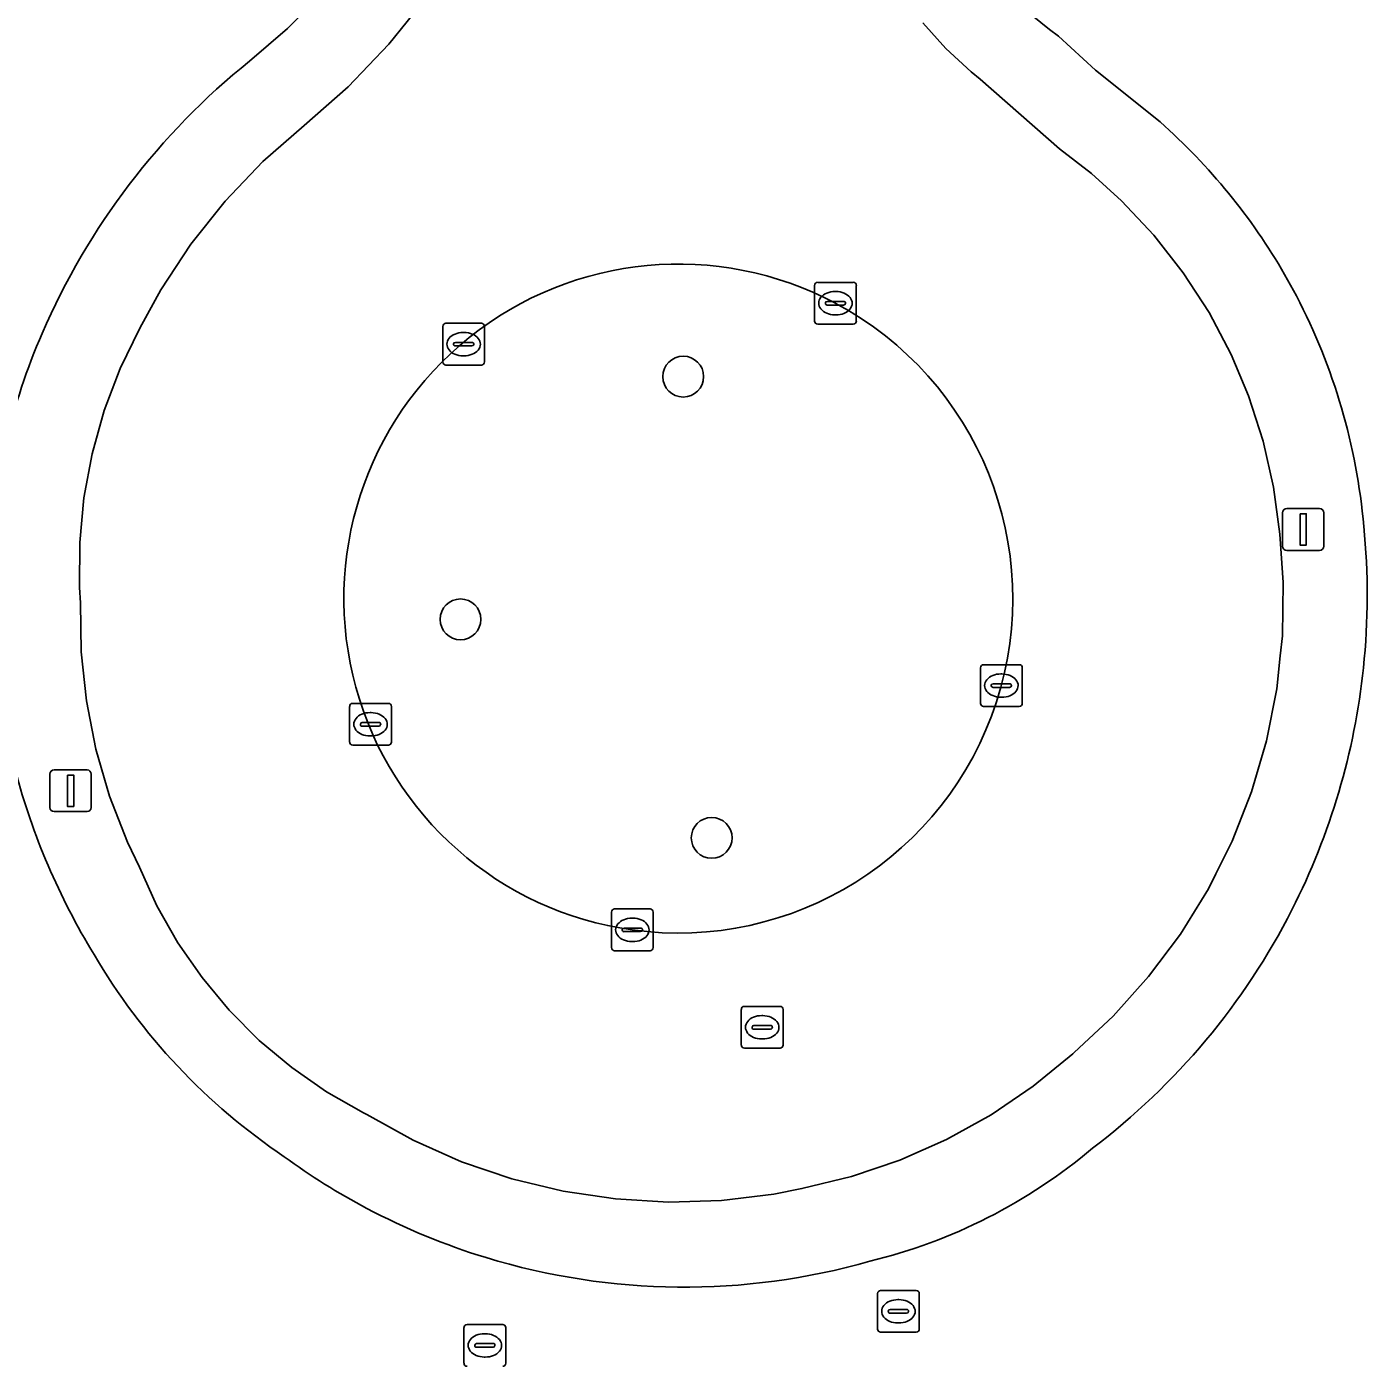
# Model space of a CAD drawing. Extents: x 157793 to 159380, y 380877 to 382313.
# Drawn here: x 158144.88 to 158176.99, y 381022.98 to 381055 of the extents above; entities that cross this region are included whole.
import ezdxf

# ---------------------------------------------------------------- set-up
doc = ezdxf.new("R2010")
doc.units = 0
for name, color, linetype in [('IMGEO_Boom', 7, 'Continuous'), ('IMGEO_Erf', 7, 'Continuous'), ('IMGEO_Groenvoorziening', 7, 'Continuous'), ('IMGEO_Kolk', 7, 'Continuous'), ('IMGEO_Lichtmast', 7, 'Continuous'), ('IMGEO_Rijbaan_lokaal_gesloten', 7, 'Continuous'), ('IMGEO_Rioolput', 7, 'Continuous'), ('IMGEO_Voetpad_open', 7, 'Continuous')]:
    doc.layers.add(name, color=color, linetype=linetype)

msp = doc.modelspace()

# ---------------------------------------------------------------- linework, layer by layer
at = {"layer": 'IMGEO_Boom'}
for centre in [(158160.604, 381046.62), (158155.268, 381040.805), (158161.286, 381035.57)]:
    msp.add_circle(centre, 0.489, dxfattribs=at)
at = {"layer": 'IMGEO_Erf'}
for points in [[(158150.213, 381054.177), (158151.122, 381054.959), (158151.977, 381055.822), (158149.076, 381091.874), (158147.913, 381107.409)], [(158169.592, 381054.779), (158170.481, 381053.965), (158172.029, 381052.721)], [(158175.013, 381049.063), (158175.155, 381048.808), (158175.294, 381048.553)]]:
    msp.add_lwpolyline(points, dxfattribs=at)
for centre, radius, start, end in [((158174.4, 381061.499), 8.263, 176.4265, 234.4197), ((158160.858, 381040.919), 17.003, 128.7616, 156.657), ((158162.35, 381041.779), 14.609, 29.9077, 48.5037), ((158162.336, 381041.768), 14.627, 4.9608, 27.6362), ((158158.064, 381042.006), 14.007, 156.2108, 178.7883), ((158160.351, 381041.373), 16.64, 354.0371, 5.7262), ((158160.37, 381041.379), 16.622, 333.0603, 354.0098), ((158160.757, 381041.494), 16.721, 194.9638, 211.4145), ((158160.383, 381041.375), 16.608, 307.1501, 333.0515), ((158159.357, 381040.316), 14.915, 210.359, 236.1327), ((158161.989, 381038.119), 13.061, 283.6614, 310.162), ((158160.66, 381041.107), 16.311, 233.878, 242.08), ((158160.635, 381041.072), 16.268, 242.1014, 253.0012), ((158160.626, 381041.055), 16.249, 253.0153, 285.8881)]:
    msp.add_arc(centre, radius, start, end, dxfattribs=at)
at = {"layer": 'IMGEO_Groenvoorziening'}
for centre, start, end in [((158160.488, 381041.302), 62.0147, 262.0636), ((158160.485, 381041.303), 262.0791, 61.9992)]:
    msp.add_arc(centre, 8.014, start, end, dxfattribs=at)
at = {"layer": 'IMGEO_Kolk'}
for p, q in [((158163.75, 381047.952), (158163.75, 381048.804)), ((158163.825, 381048.878), (158164.677, 381048.878)), ((158164.238, 381048.658), (158164.263, 381048.658)), ((158164.751, 381048.804), (158164.751, 381047.952)), ((158164.009, 381048.372), (158164.009, 381048.384)), ((158164.447, 381048.335), (158164.049, 381048.335)), ((158164.052, 381048.421), (158164.45, 381048.421)), ((158164.493, 381048.384), (158164.493, 381048.372)), ((158164.261, 381048.098), (158164.236, 381048.098)), ((158154.842, 381046.971), (158154.842, 381047.823)), ((158154.917, 381047.897), (158155.769, 381047.897)), ((158155.33, 381047.677), (158155.355, 381047.677)), ((158155.843, 381047.823), (158155.843, 381046.971)), ((158164.677, 381047.878), (158163.825, 381047.878)), ((158155.101, 381047.391), (158155.101, 381047.403)), ((158155.539, 381047.354), (158155.141, 381047.354)), ((158155.144, 381047.44), (158155.542, 381047.44)), ((158155.585, 381047.403), (158155.585, 381047.391)), ((158155.353, 381047.117), (158155.328, 381047.117)), ((158155.769, 381046.897), (158154.917, 381046.897)), ((158167.726, 381038.792), (158167.726, 381039.644)), ((158167.801, 381039.718), (158168.653, 381039.718)), ((158168.727, 381039.644), (158168.727, 381038.792)), ((158168.214, 381039.498), (158168.239, 381039.498)), ((158167.985, 381039.212), (158167.985, 381039.224)), ((158168.423, 381039.175), (158168.025, 381039.175)), ((158168.028, 381039.261), (158168.426, 381039.261)), ((158168.469, 381039.224), (158168.469, 381039.212)), ((158152.612, 381037.865), (158152.612, 381038.717)), ((158152.687, 381038.791), (158153.539, 381038.791)), ((158153.613, 381038.717), (158153.613, 381037.865)), ((158168.653, 381038.718), (158167.801, 381038.718)), ((158168.237, 381038.938), (158168.212, 381038.938)), ((158152.914, 381038.334), (158153.312, 381038.334)), ((158153.1, 381038.571), (158153.125, 381038.571)), ((158152.871, 381038.285), (158152.871, 381038.297)), ((158153.309, 381038.248), (158152.911, 381038.248)), ((158153.123, 381038.011), (158153.098, 381038.011)), ((158153.355, 381038.297), (158153.355, 381038.285)), ((158153.539, 381037.791), (158152.687, 381037.791)), ((158158.959, 381033.866), (158159.811, 381033.866)), ((158158.884, 381032.94), (158158.884, 381033.792)), ((158159.372, 381033.646), (158159.397, 381033.646)), ((158159.885, 381033.792), (158159.885, 381032.94)), ((158159.143, 381033.36), (158159.143, 381033.372)), ((158159.581, 381033.323), (158159.183, 381033.323)), ((158159.186, 381033.409), (158159.584, 381033.409)), ((158159.627, 381033.372), (158159.627, 381033.36)), ((158159.811, 381032.866), (158158.959, 381032.866)), ((158159.395, 381033.086), (158159.37, 381033.086)), ((158165.259, 381023.802), (158165.259, 381024.654)), ((158165.334, 381024.728), (158166.186, 381024.728)), ((158165.747, 381024.508), (158165.772, 381024.508)), ((158166.26, 381024.654), (158166.26, 381023.802)), ((158165.518, 381024.222), (158165.518, 381024.234)), ((158165.561, 381024.271), (158165.959, 381024.271)), ((158166.002, 381024.234), (158166.002, 381024.222)), ((158155.426, 381023.911), (158156.278, 381023.911)), ((158165.956, 381024.185), (158165.558, 381024.185)), ((158165.77, 381023.948), (158165.745, 381023.948)), ((158155.351, 381022.985), (158155.351, 381023.837)), ((158155.839, 381023.691), (158155.864, 381023.691)), ((158156.352, 381023.837), (158156.352, 381022.985)), ((158166.186, 381023.728), (158165.334, 381023.728)), ((158155.61, 381023.405), (158155.61, 381023.417)), ((158156.048, 381023.368), (158155.65, 381023.368)), ((158155.653, 381023.454), (158156.051, 381023.454)), ((158156.094, 381023.417), (158156.094, 381023.405)), ((158155.862, 381023.131), (158155.837, 381023.131))]:
    msp.add_line(p, q, dxfattribs=at)
for points in [[(158163.75, 381047.952), (158163.75, 381048.804)], [(158163.825, 381048.878), (158164.677, 381048.878)], [(158164.751, 381048.804), (158164.751, 381047.952)], [(158154.842, 381046.971), (158154.842, 381047.823)], [(158154.917, 381047.897), (158155.769, 381047.897)], [(158155.843, 381047.823), (158155.843, 381046.971)], [(158164.677, 381047.878), (158163.825, 381047.878)], [(158155.769, 381046.897), (158154.917, 381046.897)], [(158167.726, 381038.792), (158167.726, 381039.644)], [(158167.801, 381039.718), (158168.653, 381039.718)], [(158168.727, 381039.644), (158168.727, 381038.792)], [(158152.612, 381037.865), (158152.612, 381038.717)], [(158152.687, 381038.791), (158153.539, 381038.791)], [(158153.613, 381038.717), (158153.613, 381037.865)], [(158168.653, 381038.718), (158167.801, 381038.718)], [(158153.539, 381037.791), (158152.687, 381037.791)], [(158158.959, 381033.866), (158159.811, 381033.866)], [(158158.884, 381032.94), (158158.884, 381033.792)], [(158159.885, 381033.792), (158159.885, 381032.94)], [(158159.811, 381032.866), (158158.959, 381032.866)], [(158165.259, 381023.802), (158165.259, 381024.654)], [(158165.334, 381024.728), (158166.186, 381024.728)], [(158166.26, 381024.654), (158166.26, 381023.802)], [(158155.426, 381023.911), (158156.278, 381023.911)], [(158155.351, 381022.985), (158155.351, 381023.837)], [(158156.352, 381023.837), (158156.352, 381022.985)], [(158166.186, 381023.728), (158165.334, 381023.728)]]:
    msp.add_lwpolyline(points, dxfattribs=at)
for centre, radius, start, end in [((158163.827, 381048.802), 0.0765, 91.552, 178.448), ((158163.827, 381048.802), 0.0765, 91.552, 178.448), ((158164.675, 381048.802), 0.0765, 1.552, 88.448), ((158164.675, 381048.802), 0.0765, 1.552, 88.448), ((158164.049, 381048.381), 0.0403, 85.8775, 175.7526), ((158164.046, 381048.371), 0.0366, 178.938, 274.7102), ((158164.45, 381048.378), 0.043, 264.8664, 352.4533), ((158164.454, 381048.383), 0.0386, 1.7309, 96.639), ((158163.827, 381047.954), 0.0765, 181.552, 268.448), ((158163.827, 381047.954), 0.0765, 181.552, 268.448), ((158164.675, 381047.954), 0.0765, 271.552, 358.448), ((158164.675, 381047.954), 0.0765, 271.552, 358.448), ((158154.919, 381047.821), 0.0765, 91.552, 178.448), ((158154.919, 381047.821), 0.0765, 91.552, 178.448), ((158155.767, 381047.821), 0.0765, 1.552, 88.448), ((158155.767, 381047.821), 0.0765, 1.552, 88.448), ((158155.141, 381047.4), 0.0403, 85.8775, 175.7526), ((158155.138, 381047.39), 0.0366, 178.938, 274.7102), ((158155.542, 381047.397), 0.043, 264.8664, 352.4533), ((158155.546, 381047.402), 0.0386, 1.7309, 96.639), ((158154.919, 381046.973), 0.0765, 181.552, 268.448), ((158154.919, 381046.973), 0.0765, 181.552, 268.448), ((158155.767, 381046.973), 0.0765, 271.552, 358.448), ((158155.767, 381046.973), 0.0765, 271.552, 358.448), ((158167.803, 381039.642), 0.0765, 91.552, 178.448), ((158167.803, 381039.642), 0.0765, 91.552, 178.448), ((158168.651, 381039.642), 0.0765, 1.552, 88.448), ((158168.651, 381039.642), 0.0765, 1.552, 88.448), ((158168.025, 381039.221), 0.0403, 85.8775, 175.7526), ((158168.022, 381039.211), 0.0366, 178.938, 274.7102), ((158168.426, 381039.218), 0.043, 264.8664, 352.4533), ((158168.43, 381039.223), 0.0386, 1.7309, 96.639), ((158152.689, 381038.715), 0.0765, 91.552, 178.448), ((158152.689, 381038.715), 0.0765, 91.552, 178.448), ((158153.537, 381038.715), 0.0765, 1.552, 88.448), ((158153.537, 381038.715), 0.0765, 1.552, 88.448), ((158167.803, 381038.794), 0.0765, 181.552, 268.448), ((158167.803, 381038.794), 0.0765, 181.552, 268.448), ((158168.651, 381038.794), 0.0765, 271.552, 358.448), ((158168.651, 381038.794), 0.0765, 271.552, 358.448), ((158152.911, 381038.294), 0.0403, 85.8775, 175.7526), ((158153.316, 381038.296), 0.0386, 1.7309, 96.639), ((158152.908, 381038.284), 0.0366, 178.938, 274.7102), ((158153.312, 381038.291), 0.043, 264.8664, 352.4533), ((158152.689, 381037.867), 0.0765, 181.552, 268.448), ((158152.689, 381037.867), 0.0765, 181.552, 268.448), ((158153.537, 381037.867), 0.0765, 271.552, 358.448), ((158153.537, 381037.867), 0.0765, 271.552, 358.448), ((158158.961, 381033.79), 0.0765, 91.552, 178.448), ((158158.961, 381033.79), 0.0765, 91.552, 178.448), ((158159.809, 381033.79), 0.0765, 1.552, 88.448), ((158159.809, 381033.79), 0.0765, 1.552, 88.448), ((158159.183, 381033.369), 0.0403, 85.8775, 175.7526), ((158159.18, 381033.359), 0.0366, 178.938, 274.7102), ((158159.584, 381033.366), 0.043, 264.8664, 352.4533), ((158159.588, 381033.371), 0.0386, 1.7309, 96.639), ((158158.961, 381032.942), 0.0765, 181.552, 268.448), ((158158.961, 381032.942), 0.0765, 181.552, 268.448), ((158159.809, 381032.942), 0.0765, 271.552, 358.448), ((158159.809, 381032.942), 0.0765, 271.552, 358.448), ((158165.336, 381024.652), 0.0765, 91.552, 178.448), ((158165.336, 381024.652), 0.0765, 91.552, 178.448), ((158166.184, 381024.652), 0.0765, 1.552, 88.448), ((158166.184, 381024.652), 0.0765, 1.552, 88.448), ((158165.558, 381024.231), 0.0403, 85.8775, 175.7526), ((158165.555, 381024.221), 0.0366, 178.938, 274.7102), ((158165.959, 381024.228), 0.043, 264.8664, 352.4533), ((158165.963, 381024.233), 0.0386, 1.7309, 96.639), ((158155.428, 381023.835), 0.0765, 91.552, 178.448), ((158155.428, 381023.835), 0.0765, 91.552, 178.448), ((158156.276, 381023.835), 0.0765, 1.552, 88.448), ((158156.276, 381023.835), 0.0765, 1.552, 88.448), ((158165.336, 381023.804), 0.0765, 181.552, 268.448), ((158165.336, 381023.804), 0.0765, 181.552, 268.448), ((158166.184, 381023.804), 0.0765, 271.552, 358.448), ((158166.184, 381023.804), 0.0765, 271.552, 358.448), ((158155.65, 381023.414), 0.0403, 85.8775, 175.7526), ((158155.647, 381023.404), 0.0366, 178.938, 274.7102), ((158156.051, 381023.411), 0.043, 264.8664, 352.4533), ((158156.055, 381023.416), 0.0386, 1.7309, 96.639), ((158155.428, 381022.987), 0.0765, 181.552, 268.448), ((158155.428, 381022.987), 0.0765, 181.552, 268.448), ((158156.276, 381022.987), 0.0765, 271.552, 358.448), ((158156.276, 381022.987), 0.0765, 271.552, 358.448)]:
    msp.add_arc(centre, radius, start, end, dxfattribs=at)
for centre, major_axis, ratio, start_param, end_param in [((158164.237, 381048.378), (-0.387, 0.002), 0.722429, 4.712389, 7.853982), ((158164.262, 381048.378), (-0.39, 0.002), 0.717154, 1.570796, 4.712389), ((158155.329, 381047.397), (-0.387, 0.002), 0.722429, 4.712389, 7.853982), ((158155.354, 381047.397), (-0.39, 0.002), 0.717154, 1.570796, 4.712389), ((158168.213, 381039.218), (-0.387, 0.002), 0.722429, 4.712389, 7.853982), ((158168.238, 381039.218), (-0.39, 0.002), 0.717154, 1.570796, 4.712389), ((158153.099, 381038.291), (-0.387, 0.002), 0.722429, 4.712389, 7.853982), ((158153.124, 381038.291), (-0.39, 0.002), 0.717154, 1.570796, 4.712389), ((158159.371, 381033.366), (-0.387, 0.002), 0.722429, 4.712389, 7.853982), ((158159.396, 381033.366), (-0.39, 0.002), 0.717154, 1.570796, 4.712389), ((158165.746, 381024.228), (-0.387, 0.002), 0.722429, 4.712389, 7.853982), ((158165.771, 381024.228), (-0.39, 0.002), 0.717154, 1.570796, 4.712389), ((158155.838, 381023.411), (-0.387, 0.002), 0.722429, 4.712389, 7.853982), ((158155.863, 381023.411), (-0.39, 0.002), 0.717154, 1.570796, 4.712389)]:
    msp.add_ellipse(centre, major_axis=major_axis, ratio=ratio, start_param=start_param, end_param=end_param, dxfattribs=at)
at = {"layer": 'IMGEO_Lichtmast'}
for p, q in [((158175.062, 381043.458), (158175.852, 381043.458)), ((158175.852, 381043.458), (158175.062, 381043.458)), ((158174.962, 381042.558), (158174.962, 381043.358)), ((158174.962, 381043.358), (158174.962, 381042.558)), ((158175.952, 381043.358), (158175.952, 381042.558)), ((158175.952, 381042.558), (158175.952, 381043.358)), ((158175.852, 381042.458), (158175.062, 381042.458)), ((158175.062, 381042.458), (158175.852, 381042.458)), ((158145.43, 381036.299), (158145.43, 381037.099)), ((158145.43, 381037.099), (158145.43, 381036.299)), ((158145.53, 381037.199), (158146.32, 381037.199)), ((158146.32, 381037.199), (158145.53, 381037.199)), ((158146.42, 381037.099), (158146.42, 381036.299)), ((158146.42, 381036.299), (158146.42, 381037.099)), ((158146.32, 381036.199), (158145.53, 381036.199)), ((158145.53, 381036.199), (158146.32, 381036.199))]:
    msp.add_line(p, q, dxfattribs=at)
for points in [[(158175.382, 381043.333), (158175.532, 381043.333), (158175.532, 381042.583), (158175.382, 381042.583), (158175.382, 381043.333)], [(158145.85, 381037.074), (158146, 381037.074), (158146, 381036.324), (158145.85, 381036.324), (158145.85, 381037.074)]]:
    msp.add_lwpolyline(points, dxfattribs=at)
for centre, start, end in [((158175.062, 381043.358), 90, 180), ((158175.062, 381043.358), 90, 180), ((158175.852, 381043.358), 0, 90), ((158175.852, 381043.358), 360, 90), ((158175.062, 381042.558), 180, 270), ((158175.062, 381042.558), 180, 270), ((158175.852, 381042.558), 270, 0), ((158175.852, 381042.558), 270, 0), ((158145.53, 381037.099), 90, 180), ((158145.53, 381037.099), 90, 180), ((158146.32, 381037.099), 0, 90), ((158146.32, 381037.099), 360, 90), ((158145.53, 381036.299), 180, 270), ((158145.53, 381036.299), 180, 270), ((158146.32, 381036.299), 270, 0), ((158146.32, 381036.299), 270, 0)]:
    msp.add_arc(centre, 0.1, start, end, dxfattribs=at)
at = {"layer": 'IMGEO_Rijbaan_lokaal_gesloten'}
msp.add_lwpolyline([(158154.428, 381055.681), (158153.551, 381054.581), (158152.58, 381053.564), (158151.521, 381052.637), (158150.533, 381051.772), (158149.626, 381050.822), (158148.808, 381049.794), (158148.085, 381048.698), (158147.581, 381047.782), (158147.112, 381046.814), (158146.731, 381045.808), (158146.441, 381044.773), (158146.245, 381043.715), (158146.144, 381042.644), (158146.14, 381041.569), (158146.16, 381041.204), (158146.179, 381040.025), (158146.303, 381038.853), (158146.531, 381037.696), (158146.861, 381036.565), (158147.292, 381035.467), (158147.576, 381034.869), (158147.996, 381033.943), (158148.498, 381033.057), (158149.076, 381032.221), (158149.727, 381031.439), (158150.445, 381030.718), (158151.225, 381030.065), (158152.06, 381029.483), (158152.943, 381028.979), (158153.022, 381028.939), (158154.132, 381028.325), (158155.292, 381027.812), (158156.494, 381027.404), (158157.727, 381027.106), (158158.982, 381026.919), (158160.249, 381026.845), (158161.517, 381026.885), (158162.776, 381027.037), (158163.447, 381027.166), (158164.635, 381027.455), (158165.792, 381027.849), (158166.91, 381028.344), (158167.978, 381028.938), (158168.99, 381029.624), (158169.936, 381030.399), (158169.972, 381030.431), (158170.904, 381031.299), (158171.755, 381032.246), (158172.518, 381033.265), (158173.186, 381034.349), (158173.367, 381034.712), (158173.755, 381035.488), (158174.221, 381036.673), (158174.578, 381037.895), (158174.825, 381039.144), (158174.908, 381039.928), (158174.959, 381040.411), (158174.98, 381041.684), (158174.899, 381042.844), (158174.749, 381043.969), (158174.499, 381045.077), (158174.151, 381046.158), (158173.734, 381047.149), (158173.203, 381048.155), (158172.584, 381049.11), (158171.882, 381050.005), (158171.104, 381050.834), (158170.382, 381051.485), (158169.622, 381052.075), (158167.722, 381053.747), (158167.503, 381053.925), (158166.897, 381054.483), (158166.342, 381055.092)], dxfattribs=at)
for centre, start, end in [((158160.488, 381041.302), 62.0147, 262.0636), ((158160.485, 381041.303), 262.0791, 61.9992)]:
    msp.add_arc(centre, 8.014, start, end, dxfattribs=at)
at = {"layer": 'IMGEO_Rioolput'}
for p, q in [((158161.996, 381030.606), (158161.996, 381031.458)), ((158162.071, 381031.532), (158162.923, 381031.532)), ((158162.484, 381031.312), (158162.509, 381031.312)), ((158162.997, 381031.458), (158162.997, 381030.606)), ((158162.255, 381031.026), (158162.255, 381031.038)), ((158162.693, 381030.989), (158162.295, 381030.989)), ((158162.298, 381031.075), (158162.696, 381031.075)), ((158162.739, 381031.038), (158162.739, 381031.026)), ((158162.507, 381030.752), (158162.482, 381030.752)), ((158162.923, 381030.532), (158162.071, 381030.532))]:
    msp.add_line(p, q, dxfattribs=at)
for points in [[(158161.996, 381030.606), (158161.996, 381031.458)], [(158162.071, 381031.532), (158162.923, 381031.532)], [(158162.997, 381031.458), (158162.997, 381030.606)], [(158162.923, 381030.532), (158162.071, 381030.532)]]:
    msp.add_lwpolyline(points, dxfattribs=at)
for centre, radius, start, end in [((158162.073, 381031.456), 0.0765, 91.552, 178.448), ((158162.073, 381031.456), 0.0765, 91.552, 178.448), ((158162.921, 381031.456), 0.0765, 1.552, 88.448), ((158162.921, 381031.456), 0.0765, 1.552, 88.448), ((158162.295, 381031.035), 0.0403, 85.8775, 175.7526), ((158162.292, 381031.025), 0.0366, 178.938, 274.7102), ((158162.696, 381031.032), 0.043, 264.8664, 352.4533), ((158162.7, 381031.037), 0.0386, 1.7309, 96.639), ((158162.073, 381030.608), 0.0765, 181.552, 268.448), ((158162.073, 381030.608), 0.0765, 181.552, 268.448), ((158162.921, 381030.608), 0.0765, 271.552, 358.448), ((158162.921, 381030.608), 0.0765, 271.552, 358.448)]:
    msp.add_arc(centre, radius, start, end, dxfattribs=at)
for centre, major_axis, ratio, start_param, end_param in [((158162.483, 381031.032), (-0.387, 0.002), 0.722429, 4.712389, 7.853982), ((158162.508, 381031.032), (-0.39, 0.002), 0.717154, 1.570796, 4.712389)]:
    msp.add_ellipse(centre, major_axis=major_axis, ratio=ratio, start_param=start_param, end_param=end_param, dxfattribs=at)
at = {"layer": 'IMGEO_Voetpad_open'}
for points in [[(158154.179, 381090.5), (158154.165, 381090.674), (158154.127, 381091.136), (158154.041, 381092.18), (158149.076, 381091.874), (158151.977, 381055.822), (158151.122, 381054.959), (158150.213, 381054.177)], [(158166.342, 381055.092), (158166.897, 381054.483), (158167.503, 381053.925), (158167.722, 381053.747), (158169.622, 381052.075), (158170.382, 381051.485), (158171.104, 381050.834), (158171.882, 381050.005), (158172.584, 381049.11), (158173.203, 381048.155), (158173.734, 381047.149), (158174.151, 381046.158), (158174.499, 381045.077), (158174.749, 381043.969), (158174.899, 381042.844), (158174.98, 381041.684), (158174.959, 381040.411), (158174.908, 381039.928), (158174.825, 381039.144), (158174.578, 381037.895), (158174.221, 381036.673), (158173.755, 381035.488), (158173.367, 381034.712), (158173.186, 381034.349), (158172.518, 381033.265), (158171.755, 381032.246), (158170.904, 381031.299), (158169.972, 381030.431), (158169.936, 381030.399), (158168.99, 381029.624), (158167.978, 381028.938), (158166.91, 381028.344), (158165.792, 381027.849), (158164.635, 381027.455), (158163.447, 381027.166), (158162.776, 381027.037), (158161.517, 381026.885), (158160.249, 381026.845), (158158.982, 381026.919), (158157.727, 381027.106), (158156.494, 381027.404), (158155.292, 381027.812), (158154.132, 381028.325), (158153.022, 381028.939), (158152.943, 381028.979), (158152.06, 381029.483), (158151.225, 381030.065), (158150.445, 381030.718), (158149.727, 381031.439), (158149.076, 381032.221), (158148.498, 381033.057), (158147.996, 381033.943), (158147.576, 381034.869), (158147.292, 381035.467), (158146.861, 381036.565), (158146.531, 381037.696), (158146.303, 381038.853), (158146.179, 381040.025), (158146.16, 381041.204), (158146.14, 381041.569), (158146.144, 381042.644), (158146.245, 381043.715), (158146.441, 381044.773), (158146.731, 381045.808), (158147.112, 381046.814), (158147.581, 381047.782), (158148.085, 381048.698), (158148.808, 381049.794), (158149.626, 381050.822), (158150.533, 381051.772), (158151.521, 381052.637), (158152.58, 381053.564), (158153.551, 381054.581), (158154.428, 381055.681)], [(158172.029, 381052.721), (158170.481, 381053.965), (158169.592, 381054.779)], [(158175.294, 381048.553), (158175.155, 381048.808), (158175.013, 381049.063)]]:
    msp.add_lwpolyline(points, dxfattribs=at)
for centre, radius, start, end in [((158174.4, 381061.499), 8.263, 176.4265, 234.4197), ((158160.858, 381040.919), 17.003, 128.7616, 156.657), ((158162.35, 381041.779), 14.609, 29.9077, 48.5037), ((158162.336, 381041.768), 14.627, 4.9608, 27.6362), ((158158.064, 381042.006), 14.007, 156.2108, 178.7883), ((158160.351, 381041.373), 16.64, 354.0371, 5.7262), ((158160.37, 381041.379), 16.622, 333.0603, 354.0098), ((158160.757, 381041.494), 16.721, 194.9638, 211.4145), ((158160.383, 381041.375), 16.608, 307.1501, 333.0515), ((158159.357, 381040.316), 14.915, 210.359, 236.1327), ((158161.989, 381038.119), 13.061, 283.6614, 310.162), ((158160.66, 381041.107), 16.311, 233.878, 242.08), ((158160.635, 381041.072), 16.268, 242.1014, 253.0012), ((158160.626, 381041.055), 16.249, 253.0153, 285.8881)]:
    msp.add_arc(centre, radius, start, end, dxfattribs=at)

doc.saveas('drawing.dxf')
